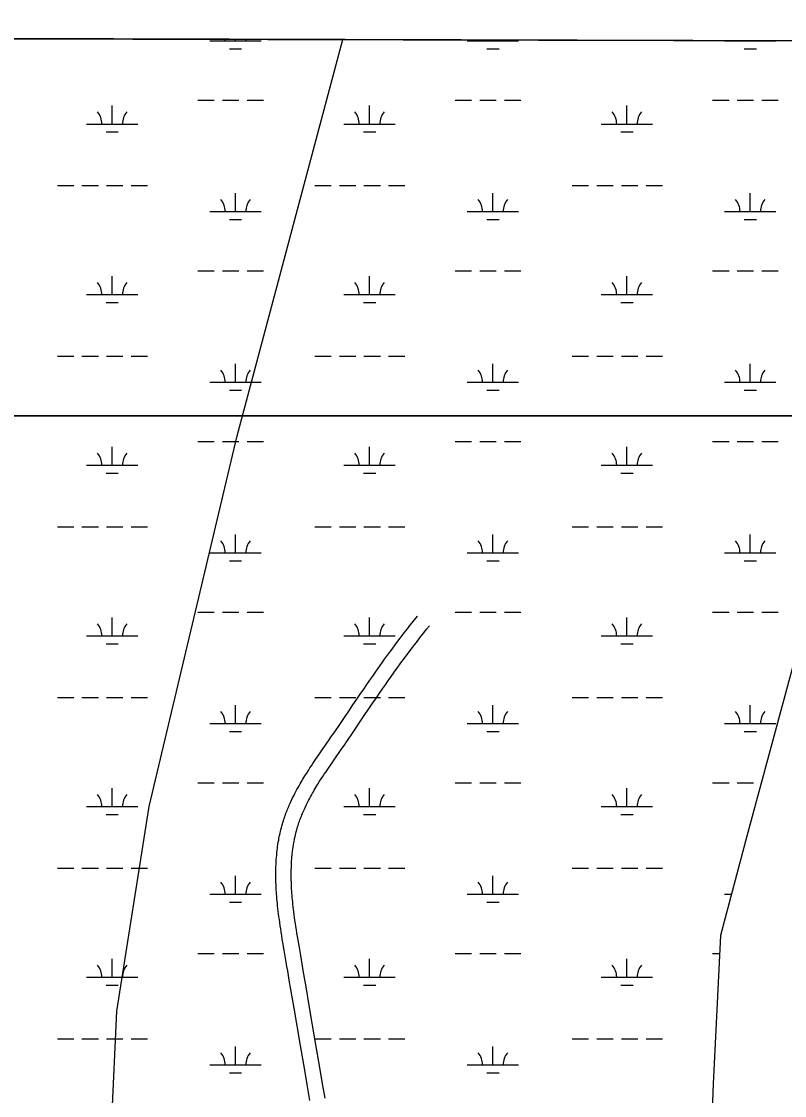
# Model space of a CAD drawing. Extents: x 3161564 to 3199464, y 849354 to 874788.
# Drawn here: x 3177983 to 3179471, y 870914 to 873008 of the extents above; entities that cross this region are included whole.
import ezdxf

# ---------------------------------------------------------------- set-up
doc = ezdxf.new("R2010")
doc.units = 0
for name, color, linetype in [('V-GRID-FRAM', 7, 'Continuous'), ('V-ROAD-CNTR', 7, 'Continuous'), ('V-SITE-VEGE', 7, 'Continuous'), ('V-TOPO-BNDY', 7, 'Continuous'), ('V-WETL-SWMP', 7, 'Continuous')]:
    doc.layers.add(name, color=color, linetype=linetype)

msp = doc.modelspace()

# ---------------------------------------------------------------- linework, layer by layer
at = {"layer": 'V-GRID-FRAM'}
msp.add_lwpolyline([(3165819.2, 873007.6), (3197186.7, 872920.9), (3197144.3, 854733.3), (3165761, 854820), (3165819.2, 873007.6)], dxfattribs=at)
at = {"layer": 'V-ROAD-CNTR'}
for points in [[(3178501.5, 871472.2), (3178502.6, 871474.8), (3178503.7, 871477.3), (3178504.8, 871479.8), (3178506.9, 871484.7), (3178509.1, 871489.4), (3178511.3, 871494), (3178513.4, 871498.3), (3178515.6, 871502.5), (3178517.7, 871506.5), (3178519.8, 871510.4), (3178521.8, 871514.1), (3178523.8, 871517.7), (3178525.8, 871521.2), (3178527.8, 871524.5), (3178529.7, 871527.7), (3178531.5, 871530.8), (3178535.2, 871536.8), (3178538.7, 871542.3), (3178542, 871547.5), (3178545.1, 871552.3), (3178548.1, 871556.8), (3178550.9, 871561.1), (3178556.2, 871568.9), (3178560.9, 871575.7), (3178569.1, 871587.5), (3178581.4, 871605.2), (3178587.4, 871614), (3178590.4, 871618.4), (3178593.4, 871622.8), (3178603.1, 871637.2), (3178612.2, 871650.7), (3178620.7, 871663.3), (3178628.7, 871675.1), (3178636.2, 871686.2), (3178643.3, 871696.5), (3178649.9, 871706.2), (3178656.1, 871715.2), (3178662, 871723.7), (3178667.5, 871731.6), (3178672.7, 871739), (3178677.6, 871745.9), (3178682.2, 871752.4), (3178686.5, 871758.5), (3178690.6, 871764.2), (3178698.3, 871774.8), (3178705.1, 871784.1), (3178711.1, 871792.2), (3178716.4, 871799.2), (3178721.1, 871805.4), (3178725.2, 871810.8), (3178728.8, 871815.5), (3178735.2, 871823.7), (3178740, 871829.9), (3178743.6, 871834.5), (3178749.1, 871841.3), (3178754.6, 871848.2)], [(3178529.3, 871460.8), (3178530.3, 871463.2), (3178531.3, 871465.6), (3178532.2, 871467.8), (3178534.2, 871472.3), (3178536.2, 871476.6), (3178538.2, 871480.8), (3178540.2, 871484.8), (3178542.2, 871488.7), (3178544.2, 871492.4), (3178546.1, 871496), (3178548, 871499.5), (3178549.9, 871502.9), (3178551.8, 871506.1), (3178553.6, 871509.3), (3178555.4, 871512.3), (3178557.2, 871515.3), (3178560.7, 871521), (3178564, 871526.3), (3178567.2, 871531.2), (3178570.2, 871535.9), (3178573.1, 871540.3), (3178575.8, 871544.3), (3178581, 871552), (3178585.6, 871558.7), (3178593.7, 871570.4), (3178606, 871588.1), (3178612.2, 871597), (3178615.2, 871601.5), (3178618.3, 871606), (3178628, 871620.4), (3178637.1, 871633.9), (3178645.6, 871646.5), (3178653.6, 871658.3), (3178661, 871669.3), (3178668, 871679.6), (3178674.6, 871689.2), (3178680.8, 871698.2), (3178686.6, 871706.6), (3178692.1, 871714.4), (3178697.2, 871721.7), (3178702.1, 871728.6), (3178706.6, 871735), (3178710.9, 871741), (3178715, 871746.6), (3178722.6, 871757.1), (3178729.3, 871766.3), (3178735.2, 871774.3), (3178740.4, 871781.2), (3178745, 871787.3), (3178749, 871792.6), (3178752.6, 871797.2), (3178758.8, 871805.3), (3178763.5, 871811.3), (3178767.1, 871815.8), (3178772.5, 871822.6), (3178778, 871829.3)], [(3178544.9, 870903.8), (3178539.6, 870935.4), (3178534.9, 870963), (3178526.6, 871011.4), (3178514.1, 871084), (3178507.9, 871120.3), (3178504.8, 871138.5), (3178501.8, 871156.7), (3178500.3, 871165.2), (3178498.9, 871173.5), (3178497.5, 871181.5), (3178494.8, 871197.2), (3178492.3, 871212), (3178491.2, 871218.9), (3178490, 871225.7), (3178489, 871232.3), (3178488, 871238.6), (3178487.1, 871244.8), (3178486.2, 871250.8), (3178485.4, 871256.7), (3178484.6, 871262.3), (3178483.9, 871267.8), (3178483.3, 871273.1), (3178482.7, 871278.3), (3178482.1, 871283.3), (3178481.6, 871288.2), (3178481.2, 871292.9), (3178480.7, 871297.4), (3178480.4, 871301.9), (3178480, 871306.2), (3178479.8, 871310.3), (3178479.5, 871314.3), (3178479.3, 871318.3), (3178479.1, 871322), (3178478.9, 871325.7), (3178478.8, 871329.3), (3178478.7, 871332.7), (3178478.6, 871336.1), (3178478.6, 871339.3), (3178478.6, 871342.5), (3178478.6, 871348.5), (3178478.7, 871354.2), (3178478.8, 871359.5), (3178479, 871364.6), (3178479.2, 871369.3), (3178479.5, 871373.7), (3178479.8, 871377.8), (3178480.2, 871381.7), (3178480.5, 871385.3), (3178480.8, 871388.7), (3178481.2, 871391.9), (3178481.6, 871394.8), (3178481.9, 871397.7), (3178482.7, 871402.9), (3178483.4, 871407.5), (3178484.1, 871411.5), (3178484.7, 871415), (3178485.3, 871418.1), (3178485.9, 871420.8), (3178486.9, 871425.4), (3178487.7, 871428.9), (3178488.3, 871431.6), (3178489.3, 871435.5), (3178490.4, 871439.5), (3178491.3, 871442.8), (3178492.3, 871446), (3178493.2, 871449.2), (3178494.2, 871452.2), (3178495.2, 871455.3), (3178496.2, 871458.2), (3178497.3, 871461.1), (3178498.3, 871464), (3178499.4, 871466.8), (3178500.4, 871469.5), (3178501.5, 871472.1)], [(3178574.5, 870908.8), (3178569.2, 870940.4), (3178564.4, 870968.1), (3178556.1, 871016.5), (3178543.6, 871089.1), (3178537.5, 871125.4), (3178534.4, 871143.5), (3178531.3, 871161.7), (3178529.9, 871170.2), (3178528.5, 871178.5), (3178527.1, 871186.6), (3178524.4, 871202.2), (3178521.9, 871216.9), (3178520.8, 871223.8), (3178519.7, 871230.5), (3178518.6, 871236.9), (3178517.7, 871243.2), (3178516.8, 871249.2), (3178515.9, 871255.1), (3178515.1, 871260.8), (3178514.4, 871266.2), (3178513.7, 871271.6), (3178513.1, 871276.7), (3178512.5, 871281.7), (3178511.9, 871286.5), (3178511.5, 871291.2), (3178511, 871295.7), (3178510.6, 871300), (3178510.3, 871304.3), (3178510, 871308.3), (3178509.7, 871312.3), (3178509.4, 871316.1), (3178509.2, 871319.8), (3178509.1, 871323.4), (3178508.9, 871326.9), (3178508.8, 871330.2), (3178508.7, 871333.5), (3178508.6, 871336.6), (3178508.6, 871339.6), (3178508.6, 871342.6), (3178508.6, 871348.3), (3178508.7, 871353.6), (3178508.8, 871358.5), (3178509, 871363.2), (3178509.2, 871367.5), (3178509.4, 871371.6), (3178509.7, 871375.4), (3178510, 871379), (3178510.3, 871382.3), (3178510.7, 871385.4), (3178511, 871388.3), (3178511.3, 871391.1), (3178511.7, 871393.6), (3178512.4, 871398.4), (3178513, 871402.6), (3178513.6, 871406.2), (3178514.2, 871409.4), (3178514.8, 871412.2), (3178515.2, 871414.6), (3178516.2, 871418.9), (3178516.9, 871422.1), (3178517.5, 871424.4), (3178518.4, 871428), (3178519.3, 871431.5), (3178520.1, 871434.5), (3178521, 871437.4), (3178521.9, 871440.2), (3178522.7, 871442.9), (3178523.6, 871445.7), (3178524.6, 871448.3), (3178525.5, 871450.9), (3178526.4, 871453.5), (3178527.4, 871456), (3178528.3, 871458.5), (3178529.3, 871460.9)]]:
    msp.add_lwpolyline(points, dxfattribs=at)
at = {"layer": 'V-SITE-VEGE'}
for p, q in [((3180065.3, 872968.2), (3176872, 872977)), ((3177282.6, 872238.7), (3179767.6, 872238.7))]:
    msp.add_line(p, q, dxfattribs=at)
msp.add_lwpolyline([(3179767.6, 872238.7), (3177282.6, 872238.7)], dxfattribs=at)
at = {"layer": 'V-TOPO-BNDY'}
for p, q in [((3178403.2, 872200), (3178609, 872972.2)), ((3178325, 871870.9), (3178403.2, 872200)), ((3178231.4, 871477.2), (3178325, 871870.9)), ((3178168.6, 871078), (3178231.4, 871477.2)), ((3178147, 870616.6), (3178168.6, 871078))]:
    msp.add_line(p, q, dxfattribs=at)
at = {"layer": 'V-WETL-SWMP'}
for p, q in [((3176862.9, 872977), (3179881.4, 872968.7)), ((3178349.9, 872969.6), (3178449.9, 872969.6)), ((3178399.9, 872969.6), (3178399.9, 872972.8)), ((3178851.8, 872969.6), (3178951.8, 872969.6)), ((3178901.8, 872969.6), (3178901.8, 872971.4)), ((3179353.7, 872969.6), (3179453.7, 872969.6)), ((3179403.7, 872969.6), (3179403.7, 872970)), ((3178387.9, 872954.2), (3178411.9, 872954.2)), ((3178889.8, 872954.2), (3178913.8, 872954.2)), ((3179391.7, 872954.2), (3179415.7, 872954.2)), ((3178159.4, 872807.7), (3178159.4, 872843.7)), ((3178326.4, 872854.2), (3178358.4, 872854.2)), ((3178374.4, 872854.2), (3178406.4, 872854.2)), ((3178422.4, 872854.2), (3178454.4, 872854.2)), ((3178661.3, 872807.7), (3178661.3, 872843.7)), ((3178828.4, 872854.2), (3178860.4, 872854.2)), ((3178876.4, 872854.2), (3178908.4, 872854.2)), ((3178924.4, 872854.2), (3178956.4, 872854.2)), ((3179163.2, 872807.7), (3179163.2, 872843.7)), ((3179330.3, 872854.2), (3179362.3, 872854.2)), ((3179378.3, 872854.2), (3179410.3, 872854.2)), ((3179426.3, 872854.2), (3179458.3, 872854.2)), ((3178109.4, 872807.7), (3178209.4, 872807.7)), ((3178147.4, 872792.3), (3178171.4, 872792.3)), ((3178611.3, 872807.7), (3178711.3, 872807.7)), ((3178649.3, 872792.3), (3178673.3, 872792.3)), ((3179113.2, 872807.7), (3179213.2, 872807.7)), ((3179151.2, 872792.3), (3179175.2, 872792.3)), ((3178052.5, 872687.7), (3178084.5, 872687.7)), ((3178100.5, 872687.7), (3178132.5, 872687.7)), ((3178148.5, 872687.7), (3178180.5, 872687.7)), ((3178196.5, 872687.7), (3178228.5, 872687.7)), ((3178554.4, 872687.7), (3178586.4, 872687.7)), ((3178602.4, 872687.7), (3178634.4, 872687.7)), ((3178650.4, 872687.7), (3178682.4, 872687.7)), ((3178698.4, 872687.7), (3178730.4, 872687.7)), ((3179056.4, 872687.7), (3179088.4, 872687.7)), ((3179104.4, 872687.7), (3179136.4, 872687.7)), ((3179152.4, 872687.7), (3179184.4, 872687.7)), ((3179200.4, 872687.7), (3179232.4, 872687.7)), ((3178399.9, 872636.9), (3178399.9, 872672.9)), ((3178901.8, 872636.9), (3178901.8, 872672.9)), ((3179403.7, 872636.9), (3179403.7, 872672.9)), ((3178349.9, 872636.9), (3178449.9, 872636.9)), ((3178851.8, 872636.9), (3178951.8, 872636.9)), ((3179353.7, 872636.9), (3179453.7, 872636.9)), ((3178387.9, 872621.5), (3178411.9, 872621.5)), ((3178889.8, 872621.5), (3178913.8, 872621.5)), ((3179391.7, 872621.5), (3179415.7, 872621.5)), ((3178326.4, 872521.5), (3178358.4, 872521.5)), ((3178374.4, 872521.5), (3178406.4, 872521.5)), ((3178422.4, 872521.5), (3178454.4, 872521.5)), ((3178828.4, 872521.5), (3178860.4, 872521.5)), ((3178876.4, 872521.5), (3178908.4, 872521.5)), ((3178924.4, 872521.5), (3178956.4, 872521.5)), ((3179330.3, 872521.5), (3179362.3, 872521.5)), ((3179378.3, 872521.5), (3179410.3, 872521.5)), ((3179426.3, 872521.5), (3179458.3, 872521.5)), ((3178159.4, 872475.1), (3178159.4, 872511.1)), ((3178661.3, 872475.1), (3178661.3, 872511.1)), ((3179163.2, 872475.1), (3179163.2, 872511.1)), ((3178109.4, 872475.1), (3178209.4, 872475.1)), ((3178147.4, 872459.6), (3178171.4, 872459.6)), ((3178611.3, 872475.1), (3178711.3, 872475.1)), ((3178649.3, 872459.6), (3178673.3, 872459.6)), ((3179113.2, 872475.1), (3179213.2, 872475.1)), ((3179151.2, 872459.6), (3179175.2, 872459.6)), ((3178052.5, 872355), (3178084.5, 872355)), ((3178100.5, 872355), (3178132.5, 872355)), ((3178148.5, 872355), (3178180.5, 872355)), ((3178196.5, 872355), (3178228.5, 872355)), ((3178554.4, 872355), (3178586.4, 872355)), ((3178602.4, 872355), (3178634.4, 872355)), ((3178650.4, 872355), (3178682.4, 872355)), ((3178698.4, 872355), (3178730.4, 872355)), ((3179056.4, 872355), (3179088.4, 872355)), ((3179104.4, 872355), (3179136.4, 872355)), ((3179152.4, 872355), (3179184.4, 872355)), ((3179200.4, 872355), (3179232.4, 872355)), ((3178399.9, 872304.3), (3178399.9, 872340.3)), ((3178901.8, 872304.3), (3178901.8, 872340.3)), ((3179403.7, 872304.3), (3179403.7, 872340.3)), ((3178349.9, 872304.3), (3178449.9, 872304.3)), ((3178851.8, 872304.3), (3178951.8, 872304.3)), ((3179353.7, 872304.3), (3179453.7, 872304.3)), ((3178387.9, 872288.8), (3178411.9, 872288.8)), ((3178889.8, 872288.8), (3178913.8, 872288.8)), ((3179391.7, 872288.8), (3179415.7, 872288.8)), ((3178326.4, 872188.8), (3178358.4, 872188.8)), ((3178374.4, 872188.8), (3178406.4, 872188.8)), ((3178422.4, 872188.8), (3178454.4, 872188.8)), ((3178828.4, 872188.8), (3178860.4, 872188.8)), ((3178876.4, 872188.8), (3178908.4, 872188.8)), ((3178924.4, 872188.8), (3178956.4, 872188.8)), ((3179330.3, 872188.8), (3179362.3, 872188.8)), ((3179378.3, 872188.8), (3179410.3, 872188.8)), ((3179426.3, 872188.8), (3179458.3, 872188.8)), ((3178159.4, 872142.4), (3178159.4, 872178.4)), ((3178661.3, 872142.4), (3178661.3, 872178.4)), ((3179163.2, 872142.4), (3179163.2, 872178.4)), ((3178109.4, 872142.4), (3178209.4, 872142.4)), ((3178147.4, 872127), (3178171.4, 872127)), ((3178611.3, 872142.4), (3178711.3, 872142.4)), ((3178649.3, 872127), (3178673.3, 872127)), ((3179113.2, 872142.4), (3179213.2, 872142.4)), ((3179151.2, 872127), (3179175.2, 872127)), ((3178052.5, 872022.3), (3178084.5, 872022.3)), ((3178100.5, 872022.3), (3178132.5, 872022.3)), ((3178148.5, 872022.3), (3178180.5, 872022.3)), ((3178196.5, 872022.3), (3178228.5, 872022.3)), ((3178554.4, 872022.3), (3178586.4, 872022.3)), ((3178602.4, 872022.3), (3178634.4, 872022.3)), ((3178650.4, 872022.3), (3178682.4, 872022.3)), ((3178698.4, 872022.3), (3178730.4, 872022.3)), ((3179056.4, 872022.3), (3179088.4, 872022.3)), ((3179104.4, 872022.3), (3179136.4, 872022.3)), ((3179152.4, 872022.3), (3179184.4, 872022.3)), ((3179200.4, 872022.3), (3179232.4, 872022.3)), ((3178399.9, 871971.6), (3178399.9, 872007.6)), ((3178901.8, 871971.6), (3178901.8, 872007.6)), ((3179403.7, 871971.6), (3179403.7, 872007.6)), ((3178349.9, 871971.6), (3178449.9, 871971.6)), ((3178387.9, 871956.1), (3178411.9, 871956.1)), ((3178851.8, 871971.6), (3178951.8, 871971.6)), ((3178889.8, 871956.1), (3178913.8, 871956.1)), ((3179353.7, 871971.6), (3179453.7, 871971.6)), ((3179391.7, 871956.1), (3179415.7, 871956.1)), ((3178326.4, 871856.1), (3178358.4, 871856.1)), ((3178374.4, 871856.1), (3178406.4, 871856.1)), ((3178422.4, 871856.1), (3178454.4, 871856.1)), ((3178828.4, 871856.1), (3178860.4, 871856.1)), ((3178876.4, 871856.1), (3178908.4, 871856.1)), ((3178924.4, 871856.1), (3178956.4, 871856.1)), ((3179330.3, 871856.1), (3179362.3, 871856.1)), ((3179378.3, 871856.1), (3179410.3, 871856.1)), ((3179426.3, 871856.1), (3179458.3, 871856.1)), ((3178159.4, 871809.7), (3178159.4, 871845.7)), ((3178661.3, 871809.7), (3178661.3, 871845.7)), ((3179163.2, 871809.7), (3179163.2, 871845.7)), ((3179512.1, 871844.5), (3179397.1, 871419.3)), ((3178109.4, 871809.7), (3178209.4, 871809.7)), ((3178611.3, 871809.7), (3178711.3, 871809.7)), ((3179113.2, 871809.7), (3179213.2, 871809.7)), ((3178147.4, 871794.3), (3178171.4, 871794.3)), ((3178649.3, 871794.3), (3178673.3, 871794.3)), ((3179151.2, 871794.3), (3179175.2, 871794.3)), ((3178052.5, 871689.6), (3178084.5, 871689.6)), ((3178100.5, 871689.6), (3178132.5, 871689.6)), ((3178148.5, 871689.6), (3178180.5, 871689.6)), ((3178196.5, 871689.6), (3178228.5, 871689.6)), ((3178554.4, 871689.6), (3178586.4, 871689.6)), ((3178602.4, 871689.6), (3178634.4, 871689.6)), ((3178650.4, 871689.6), (3178682.4, 871689.6)), ((3178698.4, 871689.6), (3178730.4, 871689.6)), ((3179056.4, 871689.6), (3179088.4, 871689.6)), ((3179104.4, 871689.6), (3179136.4, 871689.6)), ((3179152.4, 871689.6), (3179184.4, 871689.6)), ((3179200.4, 871689.6), (3179232.4, 871689.6)), ((3178399.9, 871638.9), (3178399.9, 871674.9)), ((3178901.8, 871638.9), (3178901.8, 871674.9)), ((3179403.7, 871638.9), (3179403.7, 871674.9)), ((3178349.9, 871638.9), (3178449.9, 871638.9)), ((3178387.9, 871623.5), (3178411.9, 871623.5)), ((3178851.8, 871638.9), (3178951.8, 871638.9)), ((3178889.8, 871623.5), (3178913.8, 871623.5)), ((3179353.7, 871638.9), (3179453.7, 871638.9)), ((3179391.7, 871623.5), (3179415.7, 871623.5)), ((3178326.4, 871523.5), (3178358.4, 871523.5)), ((3178374.4, 871523.5), (3178406.4, 871523.5)), ((3178422.4, 871523.5), (3178454.4, 871523.5)), ((3178828.4, 871523.5), (3178860.4, 871523.5)), ((3178876.4, 871523.5), (3178908.4, 871523.5)), ((3178924.4, 871523.5), (3178956.4, 871523.5)), ((3179330.3, 871523.5), (3179362.3, 871523.5)), ((3179378.3, 871523.5), (3179410.3, 871523.5)), ((3178159.4, 871477), (3178159.4, 871513)), ((3178661.3, 871477), (3178661.3, 871513)), ((3179163.2, 871477), (3179163.2, 871513)), ((3178109.4, 871477), (3178209.4, 871477)), ((3178611.3, 871477), (3178711.3, 871477)), ((3179113.2, 871477), (3179213.2, 871477)), ((3178147.4, 871461.6), (3178171.4, 871461.6)), ((3178649.3, 871461.6), (3178673.3, 871461.6)), ((3179151.2, 871461.6), (3179175.2, 871461.6)), ((3179397.1, 871419.3), (3179345.7, 871225.6)), ((3178052.5, 871357), (3178084.5, 871357)), ((3178100.5, 871357), (3178132.5, 871357)), ((3178148.5, 871357), (3178180.5, 871357)), ((3178196.5, 871357), (3178228.5, 871357)), ((3178554.4, 871357), (3178586.4, 871357)), ((3178602.4, 871357), (3178634.4, 871357)), ((3178650.4, 871357), (3178682.4, 871357)), ((3178698.4, 871357), (3178730.4, 871357)), ((3179056.4, 871357), (3179088.4, 871357)), ((3179104.4, 871357), (3179136.4, 871357)), ((3179152.4, 871357), (3179184.4, 871357)), ((3179200.4, 871357), (3179232.4, 871357)), ((3178399.9, 871306.2), (3178399.9, 871342.2)), ((3178901.8, 871306.2), (3178901.8, 871342.2)), ((3178349.9, 871306.2), (3178449.9, 871306.2)), ((3178851.8, 871306.2), (3178951.8, 871306.2)), ((3179353.7, 871306.2), (3179367.1, 871306.2)), ((3178387.9, 871290.8), (3178411.9, 871290.8)), ((3178889.8, 871290.8), (3178913.8, 871290.8)), ((3179345.7, 871225.6), (3179331.5, 870936.6)), ((3178159.4, 871144.4), (3178159.4, 871180.4)), ((3178326.4, 871190.8), (3178358.4, 871190.8)), ((3178374.4, 871190.8), (3178406.4, 871190.8)), ((3178422.4, 871190.8), (3178454.4, 871190.8)), ((3178661.3, 871144.4), (3178661.3, 871180.4)), ((3178828.4, 871190.8), (3178860.4, 871190.8)), ((3178876.4, 871190.8), (3178908.4, 871190.8)), ((3178924.4, 871190.8), (3178956.4, 871190.8)), ((3179163.2, 871144.4), (3179163.2, 871180.4)), ((3179330.3, 871190.8), (3179344, 871190.8)), ((3178109.4, 871144.4), (3178209.4, 871144.4)), ((3178611.3, 871144.4), (3178711.3, 871144.4)), ((3179113.2, 871144.4), (3179213.2, 871144.4)), ((3178147.4, 871128.9), (3178171.4, 871128.9)), ((3178649.3, 871128.9), (3178673.3, 871128.9)), ((3179151.2, 871128.9), (3179175.2, 871128.9)), ((3178052.5, 871024.3), (3178084.5, 871024.3)), ((3178100.5, 871024.3), (3178132.5, 871024.3)), ((3178148.5, 871024.3), (3178180.5, 871024.3)), ((3178196.5, 871024.3), (3178228.5, 871024.3)), ((3178554.4, 871024.3), (3178586.4, 871024.3)), ((3178602.4, 871024.3), (3178634.4, 871024.3)), ((3178650.4, 871024.3), (3178682.4, 871024.3)), ((3178698.4, 871024.3), (3178730.4, 871024.3)), ((3179056.4, 871024.3), (3179088.4, 871024.3)), ((3179104.4, 871024.3), (3179136.4, 871024.3)), ((3179152.4, 871024.3), (3179184.4, 871024.3)), ((3179200.4, 871024.3), (3179232.4, 871024.3)), ((3178399.9, 870973.6), (3178399.9, 871009.6)), ((3178901.8, 870973.6), (3178901.8, 871009.6)), ((3178349.9, 870973.6), (3178449.9, 870973.6)), ((3178851.8, 870973.6), (3178951.8, 870973.6)), ((3178387.9, 870958.1), (3178411.9, 870958.1)), ((3178889.8, 870958.1), (3178913.8, 870958.1)), ((3179331.5, 870936.6), (3179313.5, 870473.5))]:
    msp.add_line(p, q, dxfattribs=at)
for centre, start, end in [((3178344.6, 872970.1), 359.2282, 4.5164), ((3178455.1, 872970.1), 175.6648, 180.7718), ((3178846.5, 872970.1), 359.2282, 2.2572), ((3178957, 872970.1), 177.9228, 180.7718), ((3179348.4, 872970.1), 359.2282, 0.0018), ((3179458.9, 872970.1), 180.1779, 180.7718), ((3178104.1, 872808.2), 359.2282, 40.7718), ((3178214.6, 872808.2), 139.2282, 180.7718), ((3178606, 872808.2), 359.2282, 40.7718), ((3178716.5, 872808.2), 139.2282, 180.7718), ((3179108, 872808.2), 359.2282, 40.7718), ((3179218.4, 872808.2), 139.2282, 180.7718), ((3178344.6, 872637.4), 359.2282, 40.7718), ((3178455.1, 872637.4), 139.2282, 180.7718), ((3178846.5, 872637.4), 359.2282, 40.7718), ((3178957, 872637.4), 139.2282, 180.7718), ((3179348.4, 872637.4), 359.2282, 40.7718), ((3179458.9, 872637.4), 139.2282, 180.7718), ((3178104.1, 872475.5), 359.2282, 40.7718), ((3178214.6, 872475.5), 139.2282, 180.7718), ((3178606, 872475.5), 359.2282, 40.7718), ((3178716.5, 872475.5), 139.2282, 180.7718), ((3179108, 872475.5), 359.2282, 40.7718), ((3179218.4, 872475.5), 139.2282, 180.7718), ((3178344.6, 872304.7), 359.2282, 40.7718), ((3178455.1, 872304.7), 139.2282, 180.7718), ((3178846.5, 872304.7), 359.2282, 40.7718), ((3178957, 872304.7), 139.2282, 180.7718), ((3179348.4, 872304.7), 359.2282, 40.7718), ((3179458.9, 872304.7), 139.2282, 180.7718), ((3178104.1, 872142.9), 359.2282, 40.7718), ((3178214.6, 872142.9), 139.2282, 180.7718), ((3178606, 872142.9), 359.2282, 40.7718), ((3178716.5, 872142.9), 139.2282, 180.7718), ((3179108, 872142.9), 359.2282, 40.7718), ((3179218.4, 872142.9), 139.2282, 180.7718), ((3178344.6, 871972.1), 359.2282, 40.7718), ((3178455.1, 871972.1), 139.2282, 180.7718), ((3178846.5, 871972.1), 359.2282, 40.7718), ((3178957, 871972.1), 139.2282, 180.7718), ((3179348.4, 871972.1), 359.2282, 40.7718), ((3179458.9, 871972.1), 139.2282, 180.7718), ((3178104.1, 871810.2), 359.2282, 40.7718), ((3178214.6, 871810.2), 139.2282, 180.7718), ((3178606, 871810.2), 359.2282, 40.7718), ((3178716.5, 871810.2), 139.2282, 180.7718), ((3179108, 871810.2), 359.2282, 40.7718), ((3179218.4, 871810.2), 139.2282, 180.7718), ((3178344.6, 871639.4), 359.2282, 40.7718), ((3178455.1, 871639.4), 139.2282, 180.7718), ((3178846.5, 871639.4), 359.2282, 40.7718), ((3178957, 871639.4), 139.2282, 180.7718), ((3179348.4, 871639.4), 359.2282, 40.7718), ((3179458.9, 871639.4), 139.2282, 180.7718), ((3178104.1, 871477.5), 359.2282, 40.7718), ((3178214.6, 871477.5), 139.2282, 180.7718), ((3178606, 871477.5), 359.2282, 40.7718), ((3178716.5, 871477.5), 139.2282, 180.7718), ((3179108, 871477.5), 359.2282, 40.7718), ((3179218.4, 871477.5), 139.2282, 180.7718), ((3178344.6, 871306.7), 359.2282, 40.7718), ((3178455.1, 871306.7), 139.2282, 180.7718), ((3178846.5, 871306.7), 359.2282, 40.7718), ((3178957, 871306.7), 139.2282, 180.7718), ((3178104.1, 871144.8), 359.2282, 40.7718), ((3178214.6, 871144.8), 139.2282, 180.7718), ((3178606, 871144.8), 359.2282, 40.7718), ((3178716.5, 871144.8), 139.2282, 180.7718), ((3179108, 871144.8), 359.2282, 40.7718), ((3179218.4, 871144.8), 139.2282, 180.7718), ((3178344.6, 870974), 359.2282, 40.7718), ((3178455.1, 870974), 139.2282, 180.7718), ((3178846.5, 870974), 359.2282, 40.7718), ((3178957, 870974), 139.2282, 180.7718)]:
    msp.add_arc(centre, 35.2, start, end, dxfattribs=at)

doc.saveas('drawing.dxf')
